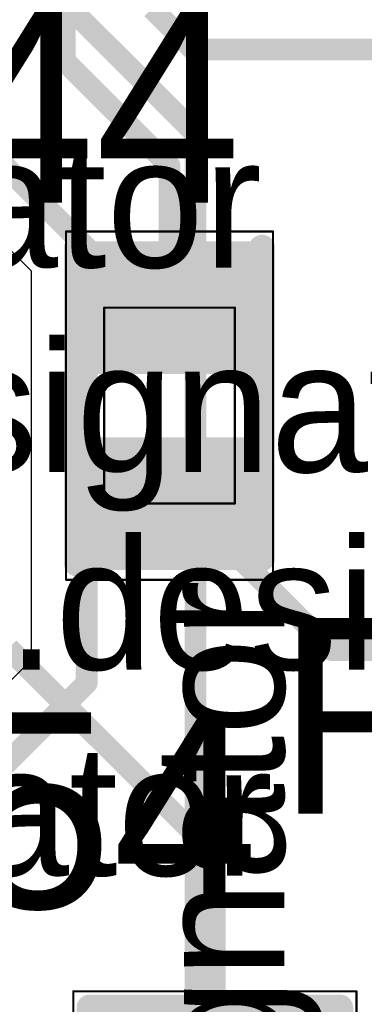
# Model space of a CAD drawing. Header units: millimetres. Extents: x 138 to 555, y 26 to 334.
# Tile 401 of 656: x 246.11 to 247.7, y 270.73 to 275.26. Entities that reach past the tile are written whole.
import ezdxf

# ---------------------------------------------------------------- set-up
doc = ezdxf.new("R2010")
doc.units = ezdxf.units.MM
for name, color, linetype in [('BottomLayer', 5, 'Continuous'), ('Mechanical20', 56, 'Continuous'), ('Mechanical27', 56, 'Continuous'), ('TopLayer', 1, 'Continuous'), ('TopOverlay', 2, 'Continuous'), ('TopPaste', 8, 'Continuous'), ('TopSolder', 216, 'Continuous')]:
    doc.layers.add(name, color=color, linetype=linetype)

# ---------------------------------------------------------------- blocks, each defined once
blk = doc.blocks.new('SOLDER_BRIDGE_R0603_0R_593')
at = {"layer": 'Mechanical20', "const_width": 0.01}
for points in [[(-1.35, 0.65), (-0.2, 0.65)], [(-1.35, 0.65), (-1.35, -0.65)], [(-0.2, 0.65), (1.35, 0.65)], [(1.35, 0.65), (1.35, -0.65)], [(-1.35, -0.65), (1.35, -0.65)]]:
    blk.add_lwpolyline(points, dxfattribs=at)
at = {"layer": 'Mechanical20', "const_width": 0.005}
for points in [[(-1.3525, 0.65, 1), (-1.3475, 0.65, 1)], [(-1.3525, 0.65, 1), (-1.3475, 0.65, 1)], [(-0.2025, 0.65, 1), (-0.1975, 0.65, 1)], [(-0.2025, 0.65, 1), (-0.1975, 0.65, 1)], [(1.3475, 0.65, 1), (1.3525, 0.65, 1)], [(1.3475, 0.65, 1), (1.3525, 0.65, 1)], [(-1.3525, -0.65, 1), (-1.3475, -0.65, 1)], [(-1.3525, -0.65, 1), (-1.3475, -0.65, 1)], [(1.3475, -0.65, 1), (1.3525, -0.65, 1)], [(1.3475, -0.65, 1), (1.3525, -0.65, 1)]]:
    blk.add_lwpolyline(points, format="xyb", close=True, dxfattribs=at)
at = {"layer": 'Mechanical27', "const_width": 0.01}
for points in [[(-0.9, 0.5), (-0.9, -0.5)], [(-0.9, 0.5), (0.9, 0.5)], [(0.9, 0.5), (0.9, -0.5)], [(-0.9, -0.5), (0.9, -0.5)]]:
    blk.add_lwpolyline(points, dxfattribs=at)
at = {"layer": 'Mechanical27', "const_width": 0.005}
for points in [[(-0.9025, 0.5, 1), (-0.8975, 0.5, 1)], [(-0.9025, 0.5, 1), (-0.8975, 0.5, 1)], [(0.8975, 0.5, 1), (0.9025, 0.5, 1)], [(0.8975, 0.5, 1), (0.9025, 0.5, 1)], [(-0.9025, -0.5, 1), (-0.8975, -0.5, 1)], [(-0.9025, -0.5, 1), (-0.8975, -0.5, 1)], [(0.8975, -0.5, 1), (0.9025, -0.5, 1)], [(0.8975, -0.5, 1), (0.9025, -0.5, 1)]]:
    blk.add_lwpolyline(points, format="xyb", close=True, dxfattribs=at)
at = {"layer": 'TopLayer'}
for p, q in [((-1.2, -0.5), (-1.2, 0.5)), ((-1.2, 0.5), (-0.4, 0.5)), ((-0.4, 0.5), (0.1, 0)), ((-0.15, 0.5), (-0.15, 0.5)), ((-0.15, 0.5), (0.35, 0)), ((1.2, 0.5), (-0.15, 0.5)), ((1.2, -0.5), (1.2, 0.5)), ((0.1, 0), (-0.4, -0.5)), ((0.35, 0), (-0.15, -0.5)), ((-1.2, -0.5), (-1.2, -0.5)), ((-0.4, -0.5), (-1.2, -0.5)), ((-0.15, -0.5), (1.2, -0.5))]:
    blk.add_line(p, q, dxfattribs=at)
at = {"layer": 'TopLayer', "const_width": 0.127}
for points in [[(-0.5635, 0, 1), (-0.4365, 0, 1)], [(0.5365, 0, 1), (0.6635, 0, 1)]]:
    blk.add_lwpolyline(points, format="xyb", close=True, dxfattribs=at)
at = {"layer": 'TopOverlay', "const_width": 0.12}
for points in [[(-1.275, 0.575), (-1.025, 0.575)], [(-1.275, 0.575), (-1.275, 0.175)], [(1.025, 0.575), (1.275, 0.575)], [(1.275, 0.575), (1.275, -0.575)], [(-1.275, 0.175), (-1.275, -0.575)], [(-1.275, -0.575), (-1.025, -0.575)], [(1.025, -0.575), (1.275, -0.575)]]:
    blk.add_lwpolyline(points, dxfattribs=at)
at = {"layer": 'TopOverlay', "const_width": 0.06}
for points in [[(-1.305, 0.575, 1), (-1.245, 0.575, 1)], [(-1.305, 0.575, 1), (-1.245, 0.575, 1)], [(-1.055, 0.575, 1), (-0.995, 0.575, 1)], [(0.995, 0.575, 1), (1.055, 0.575, 1)], [(1.245, 0.575, 1), (1.305, 0.575, 1)], [(1.245, 0.575, 1), (1.305, 0.575, 1)], [(-1.305, 0.175, 1), (-1.245, 0.175, 1)], [(-1.305, 0.175, 1), (-1.245, 0.175, 1)], [(-1.305, -0.575, 1), (-1.245, -0.575, 1)], [(-1.305, -0.575, 1), (-1.245, -0.575, 1)], [(-1.055, -0.575, 1), (-0.995, -0.575, 1)], [(0.995, -0.575, 1), (1.055, -0.575, 1)], [(1.245, -0.575, 1), (1.305, -0.575, 1)], [(1.245, -0.575, 1), (1.305, -0.575, 1)]]:
    blk.add_lwpolyline(points, format="xyb", close=True, dxfattribs=at)
at = {"layer": 'TopPaste', "const_width": 0.127}
for points in [[(-0.5635, 0, 1), (-0.4365, 0, 1)], [(0.5365, 0, 1), (0.6635, 0, 1)]]:
    blk.add_lwpolyline(points, format="xyb", close=True, dxfattribs=at)
at = {"layer": 'TopSolder'}
for p, q in [((-0.95, 0.55), (-0.95, 0.55)), ((-0.95, 0.55), (0.95, 0.55)), ((-0.95, -0.55), (-0.95, 0.55)), ((0.95, 0.55), (0.95, -0.55)), ((0.95, -0.55), (-0.95, -0.55))]:
    blk.add_line(p, q, dxfattribs=at)
at = {"layer": 'TopSolder', "const_width": 0.177}
for points in [[(-0.5885, 0, 1), (-0.4115, 0, 1)], [(0.5115, 0, 1), (0.6885, 0, 1)]]:
    blk.add_lwpolyline(points, format="xyb", close=True, dxfattribs=at)
blk = doc.blocks.new('R0402_768')
at = {"layer": 'Mechanical20', "const_width": 0.01}
for points in [[(-0.8, -0.475), (-0.8, 0.475)], [(0.8, 0.475), (-0.8, 0.475)], [(0.8, -0.475), (0.8, 0.475)], [(0.8, -0.475), (-0.8, -0.475)]]:
    blk.add_lwpolyline(points, dxfattribs=at)
at = {"layer": 'Mechanical20', "const_width": 0.005}
for points in [[(-0.8025, 0.475, 1), (-0.7975, 0.475, 1)], [(-0.8025, 0.475, 1), (-0.7975, 0.475, 1)], [(0.7975, 0.475, 1), (0.8025, 0.475, 1)], [(0.7975, 0.475, 1), (0.8025, 0.475, 1)], [(-0.8025, -0.475, 1), (-0.7975, -0.475, 1)], [(-0.8025, -0.475, 1), (-0.7975, -0.475, 1)], [(0.7975, -0.475, 1), (0.8025, -0.475, 1)], [(0.7975, -0.475, 1), (0.8025, -0.475, 1)]]:
    blk.add_lwpolyline(points, format="xyb", close=True, dxfattribs=at)
at = {"layer": 'Mechanical27', "const_width": 0.01}
for points in [[(-0.45, -0.3), (-0.45, 0.3)], [(0.45, 0.3), (-0.45, 0.3)], [(0.45, -0.3), (0.45, 0.3)], [(0.45, -0.3), (-0.45, -0.3)]]:
    blk.add_lwpolyline(points, dxfattribs=at)
at = {"layer": 'Mechanical27', "const_width": 0.005}
for points in [[(-0.4525, 0.3, 1), (-0.4475, 0.3, 1)], [(-0.4525, 0.3, 1), (-0.4475, 0.3, 1)], [(0.4475, 0.3, 1), (0.4525, 0.3, 1)], [(0.4475, 0.3, 1), (0.4525, 0.3, 1)], [(-0.4525, -0.3, 1), (-0.4475, -0.3, 1)], [(-0.4525, -0.3, 1), (-0.4475, -0.3, 1)], [(0.4475, -0.3, 1), (0.4525, -0.3, 1)], [(0.4475, -0.3, 1), (0.4525, -0.3, 1)]]:
    blk.add_lwpolyline(points, format="xyb", close=True, dxfattribs=at)
at = {"layer": 'TopLayer'}
for points in [[(-0.195, -0.35), (-0.195, 0.35), (-0.705, -0.35), (-0.705, 0.35)], [(0.705, -0.35), (0.705, 0.35), (0.195, -0.35), (0.195, 0.35)]]:
    blk.add_solid(points, dxfattribs=at)
at = {"layer": 'TopOverlay', "const_width": 0.12}
for points in [[(0.7, 0.425), (-0.725, 0.425)], [(0.725, -0.425), (-0.725, -0.425)]]:
    blk.add_lwpolyline(points, dxfattribs=at)
at = {"layer": 'TopOverlay', "const_width": 0.06}
for points in [[(-0.755, 0.425, 1), (-0.695, 0.425, 1)], [(0.67, 0.425, 1), (0.73, 0.425, 1)], [(-0.755, -0.425, 1), (-0.695, -0.425, 1)], [(0.695, -0.425, 1), (0.755, -0.425, 1)]]:
    blk.add_lwpolyline(points, format="xyb", close=True, dxfattribs=at)
at = {"layer": 'TopPaste'}
for points in [[(-0.195, -0.35), (-0.195, 0.35), (-0.705, -0.35), (-0.705, 0.35)], [(0.705, -0.35), (0.705, 0.35), (0.195, -0.35), (0.195, 0.35)]]:
    blk.add_solid(points, dxfattribs=at)
at = {"layer": 'TopSolder'}
for points in [[(-0.145, -0.4), (-0.145, 0.4), (-0.755, -0.4), (-0.755, 0.4)], [(0.755, -0.4), (0.755, 0.4), (0.145, -0.4), (0.145, 0.4)]]:
    blk.add_solid(points, dxfattribs=at)

msp = doc.modelspace()

# ---------------------------------------------------------------- linework, layer by layer
at = {"layer": 'BottomLayer'}
for p, q in [((245.3593, 274.9081), (246.1656, 274.1018)), ((246.1656, 274.1018), (246.1656, 272.313)), ((246.1656, 272.313), (245.8149, 271.9623))]:
    msp.add_line(p, q, dxfattribs=at)
at = {"layer": 'BottomLayer', "const_width": 0.1}
for points in [[(245.4804, 276.1724), (246.9205, 274.7324)], [(244.9804, 275.6474), (246.4205, 274.2074)], [(246.9205, 268.6074), (246.9205, 274.7324)], [(246.4205, 272.2074), (246.4205, 274.2074)], [(245.9205, 271.7074), (246.4205, 272.2074)]]:
    msp.add_lwpolyline(points, dxfattribs=at)
at = {"layer": 'BottomLayer', "const_width": 0.05}
for points in [[(246.8955, 274.7324, 1), (246.9455, 274.7324, 1)], [(246.8955, 274.7324, 1), (246.9455, 274.7324, 1)], [(246.3955, 274.2074, 1), (246.4455, 274.2074, 1)], [(246.3955, 274.2074, 1), (246.4455, 274.2074, 1)], [(246.3955, 272.2074, 1), (246.4455, 272.2074, 1)], [(246.3955, 272.2074, 1), (246.4455, 272.2074, 1)]]:
    msp.add_lwpolyline(points, format="xyb", close=True, dxfattribs=at)
at = {"layer": 'TopLayer'}
for points, const_width in [([(246.3204, 275.0648), (246.3204, 275.8324)], 0.1), ([(246.7205, 275.3074), (246.9092, 275.1186)], 0.1), ([(246.9092, 275.1186), (248.8092, 275.1186)], 0.1), ([(246.3204, 275.0648), (246.8009, 274.5843)], 0.1), ([(246.8009, 273.9324), (246.8009, 274.5843)], 0.1), ([(246.8009, 273.8835), (246.8009, 273.9324)], 0.2), ([(246.8009, 273.0324), (246.8725, 273.0324)], 0.1), ([(246.8725, 273.0324), (247.5453, 272.3596)], 0.1), ([(246.062, 272.3677), (247.0092, 271.4206)], 0.1), ([(247.5453, 272.3596), (248.6818, 272.3596)], 0.1), ([(247.0092, 270.0414), (247.0092, 271.4206)], 0.1)]:
    msp.add_lwpolyline(points, dxfattribs=dict(at, const_width=const_width))
for points, const_width in [([(246.8842, 275.1186, 1), (246.9342, 275.1186, 1)], 0.05), ([(246.8842, 275.1186, 1), (246.9342, 275.1186, 1)], 0.05), ([(246.2954, 275.0648, 1), (246.3454, 275.0648, 1)], 0.05), ([(246.2954, 275.0648, 1), (246.3454, 275.0648, 1)], 0.05), ([(246.7759, 274.5843, 1), (246.8259, 274.5843, 1)], 0.05), ([(246.7759, 274.5843, 1), (246.8259, 274.5843, 1)], 0.05), ([(246.7509, 273.9324, 1), (246.8509, 273.9324, 1)], 0.1), ([(246.7509, 273.8835, 1), (246.8509, 273.8835, 1)], 0.1), ([(246.7759, 273.9324, 1), (246.8259, 273.9324, 1)], 0.05), ([(246.7759, 273.0324, 1), (246.8259, 273.0324, 1)], 0.05), ([(246.8475, 273.0324, 1), (246.8975, 273.0324, 1)], 0.05), ([(246.8475, 273.0324, 1), (246.8975, 273.0324, 1)], 0.05), ([(247.5203, 272.3596, 1), (247.5703, 272.3596, 1)], 0.05), ([(247.5203, 272.3596, 1), (247.5703, 272.3596, 1)], 0.05), ([(246.9842, 271.4206, 1), (247.0342, 271.4206, 1)], 0.05), ([(246.9842, 271.4206, 1), (247.0342, 271.4206, 1)], 0.05)]:
    msp.add_lwpolyline(points, format="xyb", close=True, dxfattribs=dict(at, const_width=const_width))

# ---------------------------------------------------------------- block references
for name, p, rotation in [('R0402_768', (246.8009, 273.4824), 270), ('SOLDER_BRIDGE_R0603_0R_593', (247.0092, 269.4414), 90)]:
    msp.add_blockref(name, p, dxfattribs=dict(rotation=rotation))

# ---------------------------------------------------------------- texts
at = {"layer": 'Mechanical27'}
for p in [(243.2558, 274.1168), (244.6782, 273.177), (246.0544, 272.2693), (243.3066, 271.3228)]:
    msp.add_text('.designator', height=0.599999, dxfattribs=at).set_placement(p)
msp.add_text('.designator', height=0.599999, rotation=90, dxfattribs=at).set_placement((247.3286, 268.7108))
at = {"layer": 'TopOverlay'}
for s, p in [('C44', (244.9209, 274.4147)), ('R49', (247.2933, 271.6071)), ('R54', (245.0003, 271.1736))]:
    msp.add_text(s, height=0.9, dxfattribs=at).set_placement(p)

doc.saveas('drawing.dxf')
